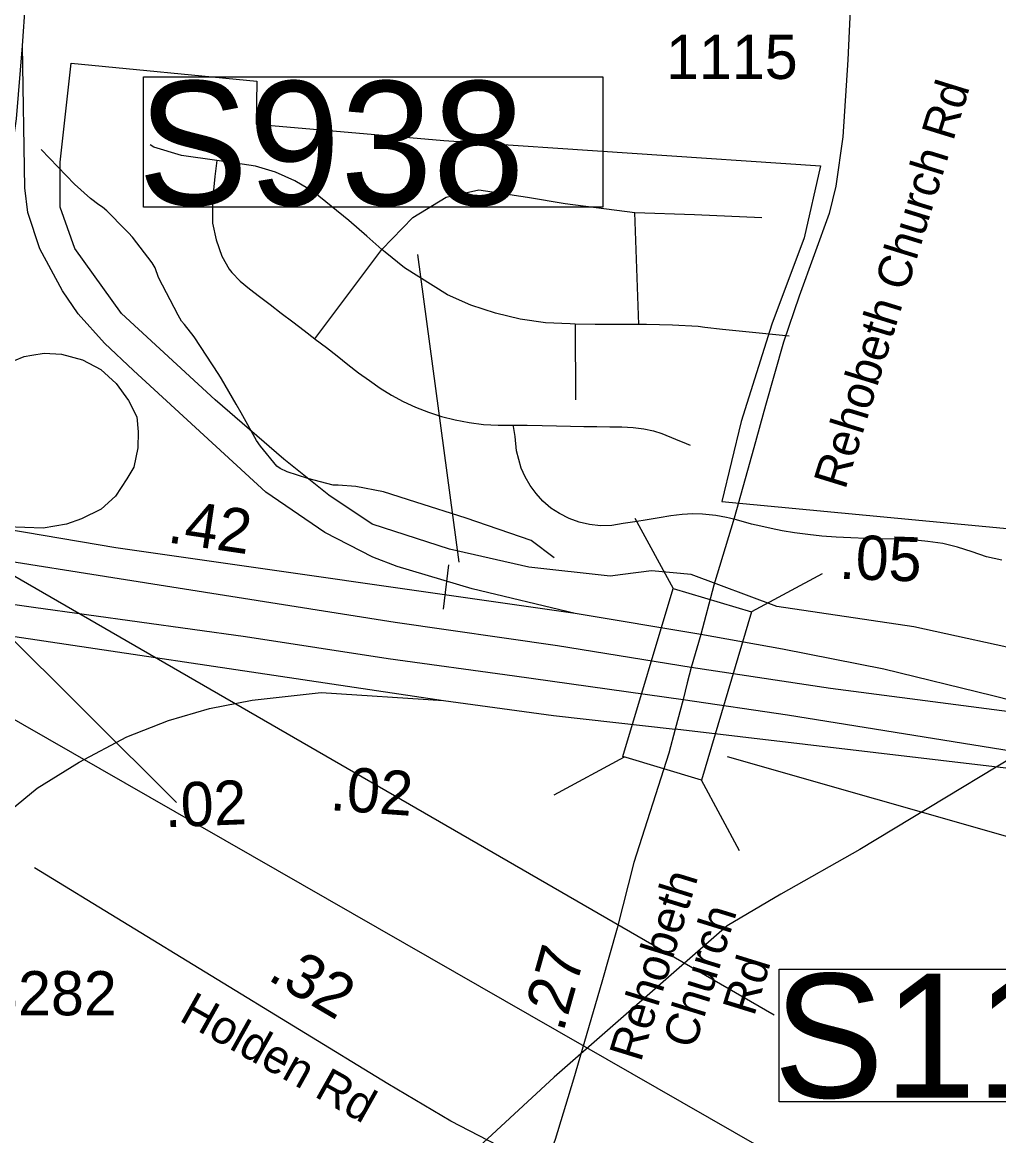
# Model space of a CAD drawing. Extents: x 1662474 to 1856135, y 779280 to 917889.
# Drawn here: x 1755580 to 1758338, y 819355 to 822502 of the extents above; entities that cross this region are included whole.
import ezdxf

# ---------------------------------------------------------------- set-up
doc = ezdxf.new("R2010")
doc.units = 0
for name, color, linetype in [('Exist Boundary Political City Limit New', 7, 'Continuous'), ('Exist Hydrographic Misc Water Feature', 7, 'Continuous'), ('Exist Road Non-System Type 51', 7, 'Continuous'), ('Exist Road Primary Interstate Divided Center Attributed', 7, 'Continuous'), ('Exist Road Primary Interstate Mileage Hundredths English Label', 7, 'Continuous'), ('Exist Road Primary Interstate Ramp 1 Lane Attributed', 7, 'Continuous'), ('Exist Road Primary Interstate Structure Ovrhead Sign CELL', 7, 'Continuous'), ('Exist Road Primary US Divided Attributed', 7, 'Continuous'), ('Exist Road Primary US Mileage Hundredths English Label', 7, 'Continuous'), ('Exist Road Secondary Mileage Hundredths English Label', 7, 'Continuous'), ('Exist Road Secondary Structure Standard Bridge CELL', 7, 'Continuous'), ('Exist Road Secondary Structure Standard Bridge Number Label', 7, 'Continuous'), ('Exist Road Secondary Type 51 Attributed', 7, 'Continuous'), ('Exist Road Secondary Type 51 Label', 7, 'Continuous'), ('Exist Road Secondary Type 51 Number Label', 7, 'Continuous'), ('Exist Utilities Electrical Transmission Line', 7, 'Continuous'), ('Map Preparation Boundary City Limit Buffer Line', 7, 'Continuous')]:
    doc.layers.add(name, color=color, linetype=linetype)

msp = doc.modelspace()

# ---------------------------------------------------------------- linework, layer by layer
at = {"layer": 'Exist Boundary Political City Limit New'}
msp.add_lwpolyline([(1758803.9, 820638.5), (1758097.9, 820793.2), (1757711, 820851.2), (1757469.4, 820941.2), (1757357.4, 820951.4), (1757275.9, 820941.2), (1757240.2, 820936.1), (1757011.1, 820961.6), (1756787, 821012.5), (1756568.1, 821083.8), (1756445.9, 821165.2), (1756318.6, 821266.9), (1756125.1, 821434.9), (1755860.2, 821679.2), (1755727.9, 821862.4), (1755687.1, 821979.5), (1755687.1, 822106.8), (1755717.8, 822386.7), (1756242.2, 822335.8), (1756240.6, 822213.6), (1756770.2, 822167.8), (1757834.5, 822096.6), (1757788.6, 821893), (1757697, 821648.7), (1757610.5, 821373.9), (1757556, 821147.2), (1758639.4, 821044.5)], dxfattribs=at)
at = {"layer": 'Exist Hydrographic Misc Water Feature'}
msp.add_lwpolyline([(1757082.5, 820988.8), (1757017.1, 821037.4), (1756833.3, 821100.9), (1756691.9, 821146), (1756600, 821174.8), (1756522.1, 821189.5), (1756472.2, 821193.9), (1756458.1, 821194), (1756386.3, 821212.6), (1756328.3, 821231.1), (1756308.4, 821241.2), (1756298.6, 821247.2), (1756252.8, 821303.7), (1756241.2, 821319.8), (1756197.7, 821398.1), (1756183.9, 821422.2), (1756142.5, 821494.6), (1756134.7, 821506.7), (1756065.4, 821613.3), (1756037.7, 821647.5), (1756029.7, 821657.6), (1756019.9, 821673.7), (1755964.7, 821780.2), (1755955.1, 821808.3), (1755947.1, 821822.3), (1755891.5, 821894.8), (1755879.9, 821906.9), (1755873.9, 821912.9), (1755860, 821927.1), (1755830.2, 821957.3), (1755818.3, 821969.4), (1755806.4, 821979.5), (1755796.4, 821985.6), (1755772.4, 822003.8), (1755726.9, 822044.2), (1755633.4, 822142)], dxfattribs=at)
at = {"layer": 'Exist Road Non-System Type 51'}
for p, q in [((1757321.4, 821647.4), (1757310.4, 821963.9)), ((1756406, 821607.7), (1756595.6, 821859.9)), ((1757141.1, 821648.7), (1757142.6, 821435))]:
    msp.add_line(p, q, dxfattribs=at)
for points in [[(1756129.6, 822111.4), (1756029.4, 822125.2), (1755951.6, 822149.2), (1755940.6, 822155.2)], [(1756129.6, 822111.4), (1756123.6, 822065.7), (1756120.1, 822027.6), (1756116.8, 821982.2), (1756117.5, 821934.4), (1756127, 821886.7), (1756143.5, 821841.2), (1756164.1, 821803.8), (1756172.1, 821795.2), (1756195.4, 821770.4), (1756221.6, 821748.2), (1756250.1, 821726.8), (1756280.2, 821704.2), (1756311.5, 821680.2), (1756343.6, 821655.7), (1756375.6, 821631.1), (1756406, 821607.7)], [(1756595.6, 821859.9), (1756553.2, 821897.4), (1756502.6, 821941.5), (1756402.4, 822022.4), (1756349.2, 822054.1), (1756295.2, 822078.5), (1756238.5, 822094.9), (1756181.9, 822104.2), (1756129.6, 822111.4)], [(1756595.6, 821859.9), (1756683.4, 821950.4), (1756777.1, 822007.9), (1756869.2, 822028.4), (1757006.5, 822007.9), (1757113.1, 821989.6), (1757310.4, 821963.9)], [(1757310.4, 821963.9), (1757478.4, 821958.9), (1757668.6, 821949.9)], [(1757141.1, 821648.7), (1757127.8, 821649.2), (1757057.6, 821652.9), (1756985.8, 821662.5), (1756916.1, 821679.9), (1756846.6, 821702.4), (1756781, 821732.1), (1756659, 821807.7), (1756604.6, 821851.8), (1756595.6, 821859.9)], [(1757321.4, 821647.4), (1757270.2, 821647.9), (1757198.1, 821647.9), (1757141.1, 821648.7)], [(1757745.6, 821615.2), (1757557.6, 821633.9), (1757507.5, 821639.7), (1757488.9, 821641.8), (1757416.1, 821646.2), (1757342.6, 821647.6), (1757321.4, 821647.4)], [(1756406, 821607.7), (1756407.4, 821606.7), (1756438.8, 821582.8), (1756469.4, 821558.9), (1756499.6, 821534.9), (1756529.9, 821511.5), (1756560.2, 821489.2), (1756590.9, 821467.9), (1756622.6, 821447.8), (1756655.9, 821430.2), (1756690.6, 821413.9), (1756726.9, 821399.9), (1756764.2, 821387.9), (1756802.8, 821378), (1756842.1, 821370.8), (1756882.6, 821365.4), (1756923.6, 821363.2), (1756960, 821363.2), (1756965, 821363.2), (1756967.1, 821363.2)], [(1757577.9, 821100.2), (1757568.9, 821102.4), (1757538.8, 821107.6), (1757501, 821112.1), (1757473.6, 821112.8), (1757443.9, 821110.4), (1757412, 821106.6), (1757378.6, 821101.5), (1757344.6, 821095.9), (1757310.5, 821090.2), (1757277.1, 821085.1), (1757244.8, 821080), (1757213.1, 821078.9), (1757182.4, 821082.4), (1757152.5, 821089.1), (1757124.2, 821099.4), (1757097.5, 821113.2), (1757072.9, 821128.9), (1757050.6, 821148.2), (1757031, 821169.9), (1757014.1, 821192.9), (1757000.2, 821217.4), (1756989.1, 821242), (1756975.9, 821290.9), (1756971.9, 821330.9), (1756967.6, 821359.2), (1756967.1, 821363.2)], [(1756967.1, 821363.2), (1757006.4, 821362.9), (1757047.9, 821362.5), (1757088.4, 821361.5), (1757127.9, 821360.7), (1757166.1, 821359.5), (1757203.1, 821359.1), (1757239.1, 821358.9), (1757273.4, 821358.4), (1757305.6, 821356.9), (1757335.6, 821352.8), (1757362.4, 821346.8), (1757386.6, 821339.4), (1757425, 821324.1), (1757455, 821311.5), (1757466.6, 821307.2)], [(1758346.5, 820981.4), (1758303.8, 820991.4), (1758262.6, 821005), (1758221.9, 821018.6), (1758180.1, 821028.4), (1758137.4, 821034.9), (1758093.9, 821038.8), (1758050, 821040.9), (1758006.1, 821041.9), (1757962.6, 821042.8), (1757920.1, 821044.4), (1757878.6, 821046.7), (1757838.2, 821049.8), (1757798.9, 821054.4), (1757761.5, 821059.2), (1757726.6, 821064.6), (1757694.8, 821071.2), (1757665.6, 821077.4), (1757639.6, 821083.5), (1757597.6, 821095.4), (1757577.9, 821100.2)]]:
    msp.add_lwpolyline(points, dxfattribs=at)
at = {"layer": 'Exist Road Primary Interstate Divided Center Attributed'}
for points in [[(1757469.6, 820678.6), (1757091.2, 820739.6), (1756632.8, 820805.8), (1755853.4, 820929.4), (1755484.8, 820987.5), (1755296.3, 821014.4)], [(1755266.1, 820897.6), (1755611.3, 820849.3), (1756210.4, 820766.1), (1756613.4, 820704.2), (1756970.1, 820655.1), (1757446.7, 820587.7)], [(1758636, 820518.7), (1757863.2, 820619.3), (1757469.6, 820678.6)], [(1757446.7, 820587.7), (1757741.4, 820544.2), (1758484.1, 820424.7), (1758825.9, 820377.4)]]:
    msp.add_lwpolyline(points, dxfattribs=at)
at = {"layer": 'Exist Road Primary Interstate Ramp 1 Lane Attributed'}
msp.add_line((1757496.7, 820771.5), (1757141.5, 820831.1), dxfattribs=at)
for points in [[(1757141.5, 820831.1), (1756850.8, 820900.7), (1756638.4, 820964), (1756570.1, 820990.1), (1756434.7, 821059.7), (1756267.8, 821173.7), (1755894.4, 821518), (1755812.4, 821595), (1755737.3, 821678.2), (1755693.2, 821742.8), (1755629, 821861.4), (1755595.6, 821964.4), (1755587.3, 822034), (1755580.3, 822435)], [(1755557.5, 821545.9), (1755584.8, 821557.7), (1755606.7, 821560.7), (1755641.5, 821566.3), (1755690.2, 821563.5), (1755750.1, 821548.2), (1755801.6, 821520.3), (1755844.7, 821481.3), (1755879.5, 821432.6), (1755903.2, 821386.7), (1755907.4, 821344.9), (1755906, 821299), (1755894.8, 821244.7), (1755875.5, 821211.2), (1755843.3, 821162.5), (1755803, 821126.3), (1755746.9, 821098.8), (1755704.7, 821083.9), (1755638.8, 821072), (1755482.7, 821077.7)], [(1757141.5, 820831.1), (1755843.6, 821016.3), (1755482.7, 821077.7)], [(1755242.5, 820813.1), (1756769.2, 820585.2)], [(1758636, 820518.7), (1758321.1, 820598.2), (1758013.4, 820674), (1757727.4, 820729.9), (1757496.7, 820771.5)], [(1755024.4, 818644.7), (1755029.3, 818772.4), (1755028.1, 818869.9), (1755025.6, 819132), (1755038, 819333.8), (1755050.4, 819436.3), (1755088.8, 819605.1), (1755110.9, 819662.9), (1755165.9, 819781.4), (1755226.5, 819899.8), (1755295.3, 820007.2), (1755375.1, 820117.3), (1755470.7, 820213), (1755621.5, 820337.6), (1755740.1, 820410.7), (1755874.9, 820482.7), (1755992.9, 820528.7), (1756109, 820562.8), (1756228.8, 820586.4), (1756424.5, 820607.5), (1756769.2, 820585.2)], [(1756769.2, 820585.2), (1757080.3, 820543), (1757423.7, 820504.5)], [(1758825.9, 820377.4), (1758358.3, 820394.1), (1757423.7, 820504.5)]]:
    msp.add_lwpolyline(points, dxfattribs=at)
at = {"layer": 'Exist Road Primary Interstate Structure Ovrhead Sign CELL'}
for p, q in [((1756813.7, 820975.8), (1756696.8, 821845.6)), ((1755469.6, 820987.4), (1757704, 819696.8)), ((1756783.6, 820968.9), (1756769.1, 820843.3)), ((1755322.8, 820665.5), (1757956.3, 819155.8))]:
    msp.add_line(p, q, dxfattribs=at)
for points in [[(1755922.1, 822348), (1757219.9, 822348), (1757219.9, 821979.3), (1755922.1, 821979.3)], [(1757717.8, 819825.4), (1759297.8, 819825.4), (1759297.8, 819451.2), (1757717.8, 819451.2)]]:
    msp.add_lwpolyline(points, close=True, dxfattribs=at)
at = {"layer": 'Exist Road Primary US Divided Attributed'}
for points in [[(1755580.3, 822435), (1755588.6, 822557.5), (1755602.6, 822936.1), (1755605.4, 823195.1), (1755611.5, 823374.2), (1755610.6, 823390.1), (1755631.7, 823993.1), (1755655.8, 824853.5), (1755667.7, 825633.6), (1755670.7, 825694)], [(1755354.8, 821246.1), (1755435.6, 821566.3), (1755496.3, 821810.8), (1755535.8, 822036.8), (1755563.6, 822228.9), (1755580.3, 822435)]]:
    msp.add_lwpolyline(points, dxfattribs=at)
at = {"layer": 'Exist Road Primary US Mileage Hundredths English Label'}
msp.add_line((1755350.1, 820959.3), (1756015.8, 820297.2), dxfattribs=at)
at = {"layer": 'Exist Road Secondary Structure Standard Bridge CELL'}
for p, q in [((1757310.5, 821100.8), (1757418.1, 820901.7)), ((1757839.2, 820943.1), (1757640, 820835.4)), ((1757280.3, 820425.4), (1757081.2, 820317.8)), ((1757497.3, 820360.7), (1757604.9, 820161.5))]:
    msp.add_line(p, q, dxfattribs=at)
msp.add_lwpolyline([(1757640, 820835.4), (1757498.3, 820360.4), (1757276.4, 820426.6), (1757418.1, 820901.7)], close=True, dxfattribs=at)
at = {"layer": 'Exist Road Secondary Structure Standard Bridge Number Label'}
msp.add_line((1757570.9, 820426.4), (1759321.1, 819927.8), dxfattribs=at)
at = {"layer": 'Exist Road Secondary Type 51 Attributed'}
for points in [[(1758091.6, 824978.2), (1758081, 824760.7), (1758071.7, 824582.2), (1758028.9, 824055.4), (1758008.6, 823781.4), (1757992.8, 823587.8), (1757966.5, 823346.1), (1757957.4, 823171.9), (1757952.6, 823082.9), (1757936.5, 822870.1), (1757920.1, 822578.3), (1757911.5, 822395.7), (1757897.5, 822178.5), (1757877.7, 822038.4), (1757858.9, 821961.2), (1757774.7, 821727.5), (1757729.6, 821598.1), (1757679, 821419.2), (1757646.4, 821298.8), (1757590.2, 821100), (1757533.3, 820911.2), (1757496.7, 820771.5)], [(1757496.7, 820771.5), (1757469.6, 820678.6)], [(1757469.6, 820678.6), (1757457.9, 820635.3), (1757446.7, 820587.7)], [(1757446.7, 820587.7), (1757423.7, 820504.5)], [(1757423.7, 820504.5), (1757405.8, 820436.5), (1757306.9, 820127.4), (1757260, 819941.6), (1757217, 819788.9), (1757136.6, 819514.5), (1757085.1, 819344.4), (1757052.9, 819258.9)], [(1757053.8, 819259.5), (1756790.4, 819396.5), (1756612.4, 819501.3), (1755614.4, 820111.9)]]:
    msp.add_lwpolyline(points, dxfattribs=at)
at = {"layer": 'Exist Utilities Electrical Transmission Line'}
msp.add_lwpolyline([(1762607.1, 821867.7), (1762326.5, 821883.6), (1762045.6, 821901.1), (1761427.7, 821944.9), (1761074, 821966.8), (1760584.4, 821682.1), (1759932.3, 821315.9), (1759276.1, 820938), (1758575.8, 820544.3), (1757945.7, 820164.3), (1757722.9, 820037.5), (1757570.5, 819948.7), (1757082.2, 819520.2), (1756831.6, 819288.6), (1756581, 819053.1), (1756402.1, 818892.3), (1756189.3, 818693.1), (1755808.7, 818461), (1755402.1, 818222.7), (1754934.1, 817950), (1754521.5, 817709.9), (1754115.1, 817477.6), (1753887.7, 817352.3)], dxfattribs=at)
at = {"layer": 'Map Preparation Boundary City Limit Buffer Line'}
msp.add_lwpolyline([(1758803.9, 820638.5), (1758097.9, 820793.2), (1757711, 820851.2), (1757469.4, 820941.2), (1757357.4, 820951.4), (1757275.9, 820941.2), (1757240.2, 820936.1), (1757011.1, 820961.6), (1756787, 821012.5), (1756568.1, 821083.8), (1756445.9, 821165.2), (1756318.6, 821266.9), (1756125.1, 821434.9), (1755860.2, 821679.2), (1755727.9, 821862.4), (1755687.1, 821979.5), (1755687.1, 822106.8), (1755717.8, 822386.7), (1756242.2, 822335.8), (1756240.6, 822213.6), (1756770.2, 822167.8), (1757834.5, 822096.6), (1757788.6, 821893), (1757697, 821648.7), (1757610.5, 821373.9), (1757556, 821147.2), (1758639.4, 821044.5)], dxfattribs=at)

# ---------------------------------------------------------------- texts
at = {"layer": 'Exist Road Primary Interstate Mileage Hundredths English Label'}
msp.add_text('.42', height=125, rotation=351.5595, dxfattribs=at).set_placement((1755986.9, 821032.4))
at = {"layer": 'Exist Road Primary Interstate Structure Ovrhead Sign CELL'}
for s, p in [('S938', (1755906, 821985.4)), ('S1103', (1757701.7, 819462.8))]:
    msp.add_text(s, height=350, dxfattribs=at).set_placement(p)
at = {"layer": 'Exist Road Primary US Mileage Hundredths English Label'}
msp.add_text('.02', height=125, rotation=2.2805, dxfattribs=at).set_placement((1755983.4, 820226.6))
at = {"layer": 'Exist Road Secondary Mileage Hundredths English Label'}
for s, rotation, p in [('.05', 357.9741, (1757885.8, 820929.2)), ('.02', 355.9431, (1756446.9, 820275.5)), ('.27', 74.2762, (1757107.7, 819645.4)), ('.32', 329.4755, (1756269.2, 819798.3))]:
    msp.add_text(s, height=125, rotation=rotation, dxfattribs=at).set_placement(p)
at = {"layer": 'Exist Road Secondary Type 51 Label'}
for s, rotation, p in [('Rehobeth Church Rd', 72.8152, (1757904.3, 821178.7)), ('Rehobeth', 72.7956, (1757326.7, 819560.8)), (' Church', 72.7956, (1757467.5, 819563.6)), (' Rd', 72.7956, (1757636.3, 819656.6)), ('Holden Rd', 330.7108, (1756019.6, 819682))]:
    msp.add_text(s, height=95, rotation=rotation, dxfattribs=at).set_placement(p)
at = {"layer": 'Exist Road Secondary Type 51 Number Label'}
for s, p in [('1115', (1757398.2, 822341.6)), ('3282', (1755474.9, 819695.3))]:
    msp.add_text(s, height=125, dxfattribs=at).set_placement(p)

doc.saveas('drawing.dxf')
